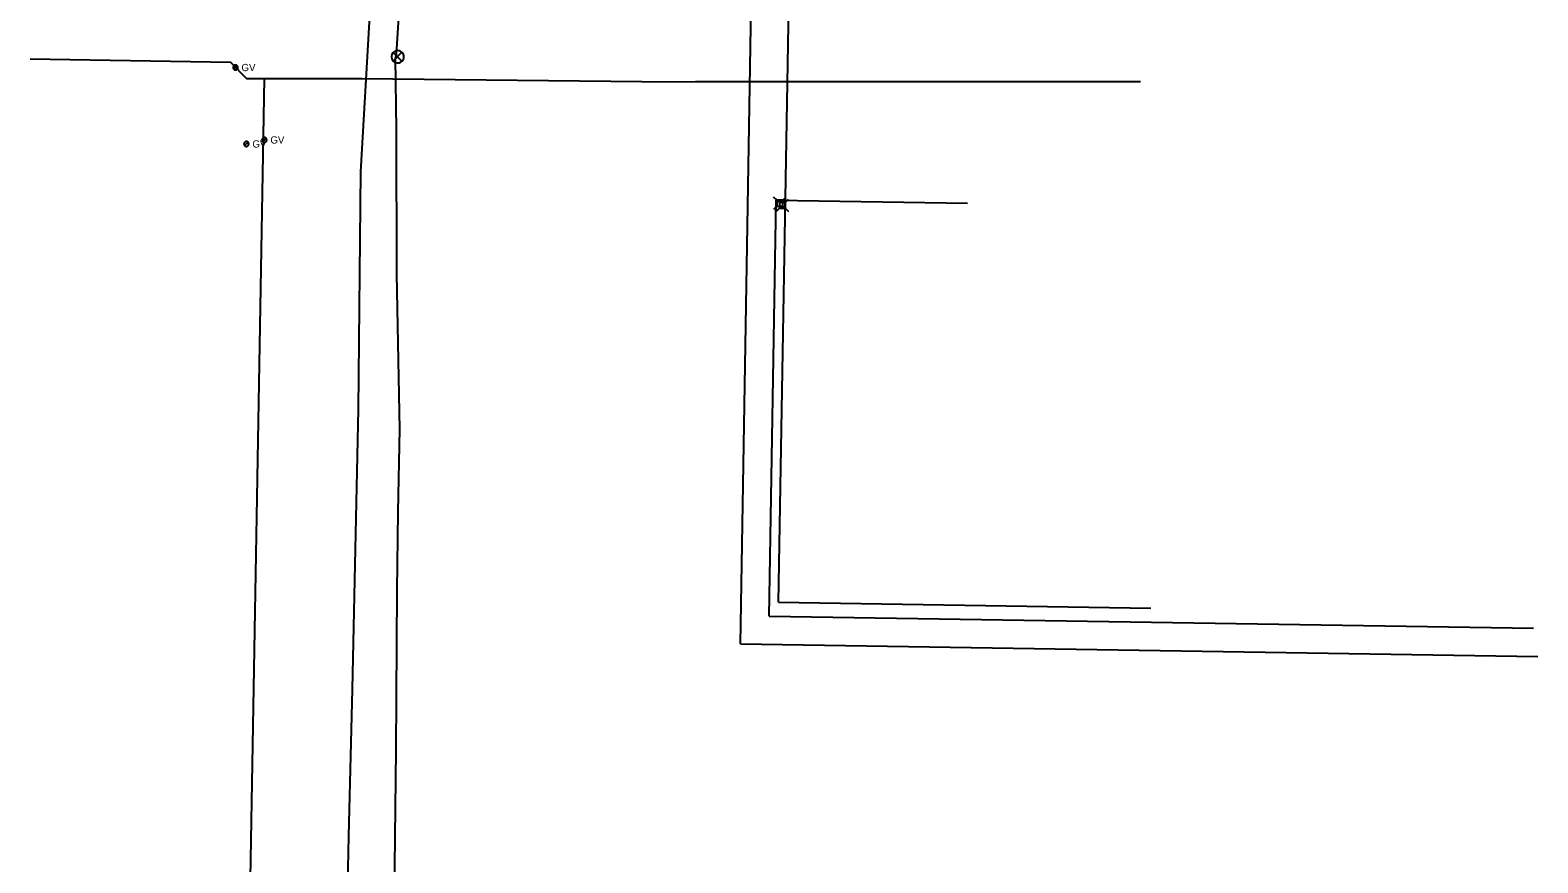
# Model space of a CAD drawing. Extents: x 596028 to 606371, y 330010 to 403088.
# Drawn here: x 604068 to 604870, y 346849 to 347292 of the extents above; entities that cross this region are included whole.
import ezdxf

# ---------------------------------------------------------------- set-up
doc = ezdxf.new("R2010")
doc.units = 0
for name, color, linetype in [('E_FTMS', 7, 'Continuous'), ('E_FTMS_Conduit', 7, 'Continuous'), ('E_UTL_E_UG', 7, 'Continuous'), ('E_UTL_FO_UG_QWEST', 7, 'Continuous'), ('E_UTL_G', 7, 'Continuous'), ('E_UTL_G_UG', 7, 'Continuous'), ('E_UTL_T', 7, 'Continuous'), ('E_UTL_T_UG', 7, 'Continuous'), ('E_UTL_TV', 7, 'Continuous'), ('E_UTL_TV_UG', 7, 'Continuous')]:
    doc.layers.add(name, color=color, linetype=linetype)

msp = doc.modelspace()

# ---------------------------------------------------------------- linework, layer by layer
at = {"layer": 'E_FTMS'}
for points in [[(604266.78, 347277.7), (604266.72, 347278.33), (604266.54, 347278.93), (604266.25, 347279.48), (604265.87, 347279.98), (604265.39, 347280.39), (604264.85, 347280.7), (604264.26, 347280.91), (604263.63, 347281), (604263.01, 347280.97), (604262.4, 347280.82), (604261.83, 347280.56), (604261.32, 347280.19), (604260.88, 347279.74), (604260.54, 347279.21), (604260.31, 347278.63), (604260.19, 347278.01), (604260.19, 347277.39), (604260.31, 347276.77), (604260.54, 347276.19), (604260.88, 347275.66), (604261.32, 347275.21), (604261.83, 347274.84), (604262.4, 347274.58), (604263.01, 347274.43), (604263.63, 347274.4), (604264.26, 347274.49), (604264.85, 347274.7), (604265.39, 347275.01), (604265.87, 347275.42), (604266.25, 347275.92), (604266.54, 347276.47), (604266.72, 347277.08), (604266.78, 347277.7)], [(604265.74, 347280.04), (604261.13, 347275.38)], [(604261.13, 347279.99), (604265.78, 347275.34)]]:
    msp.add_lwpolyline(points, dxfattribs=at)
at = {"layer": 'E_FTMS_Conduit'}
msp.add_lwpolyline([(604261.62, 346816.12), (604262.62, 346908.66), (604263.18, 346993.69), (604263.79, 347035.57), (604264.57, 347079.46), (604263, 347162.01), (604262.81, 347239), (604262.29, 347277), (604262.82, 347279.1), (604263.87, 347295.88), (604265.29, 347322.84), (604266.94, 347348.4), (604268.84, 347377.08), (604273.11, 347488.98), (604274.41, 347544.91), (604275.89, 347625.3), (604278.35, 347707.92), (604277.45, 347789.35)], dxfattribs=at)
at = {"layer": 'E_UTL_E_UG'}
msp.add_line((604445.9, 346965.27), (604870.43, 346958.5), dxfattribs=at)
msp.add_lwpolyline([(604445.9, 346965.27), (604451.71, 347304.33)], dxfattribs=at)
at = {"layer": 'E_UTL_FO_UG_QWEST'}
msp.add_lwpolyline([(604233.58, 346675.57), (604237.43, 346862.89), (604239.5, 346941.11), (604242.69, 347090.08), (604243.92, 347216.43), (604248.43, 347296.34), (604247.79, 347302.4), (604247.66, 347309.13), (604248.52, 347356.78), (604247.34, 347460.28), (604249.05, 347549.01), (604252.11, 347738.65), (604253.43, 347830.05), (604250.54, 347934.17), (604247.61, 348023.5), (604245.83, 348087.57), (604236.13, 348217.46), (604228.32, 348342.51), (604215.3, 348446.76), (604198.19, 348567.61), (604173.84, 348687.96), (604136.54, 348761.74)], dxfattribs=at)
at = {"layer": 'E_UTL_G'}
for points in [[(604178.4, 347271.97), (604178.38, 347272.21), (604178.31, 347272.45), (604178.2, 347272.66), (604178.05, 347272.86), (604177.86, 347273.02), (604177.65, 347273.14), (604177.42, 347273.22), (604177.18, 347273.25), (604176.94, 347273.24), (604176.7, 347273.18), (604176.48, 347273.08), (604176.28, 347272.94), (604176.11, 347272.76), (604175.98, 347272.56), (604175.89, 347272.33), (604175.84, 347272.09), (604175.84, 347271.85), (604175.89, 347271.61), (604175.98, 347271.38), (604176.11, 347271.18), (604176.28, 347271), (604176.48, 347270.86), (604176.7, 347270.76), (604176.94, 347270.7), (604177.18, 347270.69), (604177.42, 347270.72), (604177.65, 347270.8), (604177.86, 347270.92), (604178.05, 347271.08), (604178.2, 347271.28), (604178.31, 347271.49), (604178.38, 347271.73), (604178.4, 347271.97)], [(604176.21, 347271.06), (604178.03, 347272.88)], [(604184.2, 347231.28), (604184.18, 347231.52), (604184.11, 347231.76), (604184, 347231.97), (604183.85, 347232.17), (604183.66, 347232.33), (604183.45, 347232.45), (604183.22, 347232.53), (604182.98, 347232.56), (604182.74, 347232.55), (604182.5, 347232.49), (604182.28, 347232.39), (604182.08, 347232.25), (604181.91, 347232.07), (604181.78, 347231.87), (604181.69, 347231.64), (604181.64, 347231.4), (604181.64, 347231.16), (604181.69, 347230.92), (604181.78, 347230.69), (604181.91, 347230.49), (604182.08, 347230.31), (604182.28, 347230.17), (604182.5, 347230.07), (604182.74, 347230.01), (604182.98, 347230), (604183.22, 347230.03), (604183.45, 347230.11), (604183.66, 347230.23), (604183.85, 347230.39), (604184, 347230.59), (604184.11, 347230.8), (604184.18, 347231.04), (604184.2, 347231.28)], [(604182.01, 347230.37), (604183.83, 347232.19)], [(604193.8, 347233.4), (604193.78, 347233.64), (604193.71, 347233.88), (604193.6, 347234.09), (604193.45, 347234.29), (604193.26, 347234.45), (604193.05, 347234.57), (604192.82, 347234.65), (604192.58, 347234.68), (604192.34, 347234.67), (604192.1, 347234.61), (604191.88, 347234.51), (604191.68, 347234.37), (604191.51, 347234.19), (604191.38, 347233.99), (604191.29, 347233.76), (604191.24, 347233.52), (604191.24, 347233.28), (604191.29, 347233.04), (604191.38, 347232.81), (604191.51, 347232.61), (604191.68, 347232.43), (604191.88, 347232.29), (604192.1, 347232.19), (604192.34, 347232.13), (604192.58, 347232.12), (604192.82, 347232.15), (604193.05, 347232.23), (604193.26, 347232.35), (604193.45, 347232.51), (604193.6, 347232.71), (604193.71, 347232.92), (604193.78, 347233.16), (604193.8, 347233.4)], [(604191.61, 347232.49), (604193.43, 347234.31)]]:
    msp.add_lwpolyline(points, dxfattribs=at)
at = {"layer": 'E_UTL_G_UG'}
for p, q in [((604180.46, 346565.4), (604192.52, 347266.16)), ((604422.1, 347264.48), (604658.94, 347264.48))]:
    msp.add_line(p, q, dxfattribs=at)
for points in [[(604067.84, 347276.59), (604174.5, 347274.8), (604182.98, 347266.05), (604244.44, 347266.16)], [(604244.44, 347266.16), (604393.42, 347264.52), (604399.77, 347264.39), (604422.1, 347264.48)]]:
    msp.add_lwpolyline(points, dxfattribs=at)
at = {"layer": 'E_UTL_T'}
for points in [[(604465.38, 347201.28), (604463.63, 347203.03)], [(604468.48, 347201.28), (604465.38, 347201.28)], [(604465.38, 347201.28), (604465.38, 347198.18)], [(604468.48, 347201.28), (604470.23, 347203.03)], [(604468.48, 347198.18), (604468.48, 347201.28)], [(604465.38, 347198.18), (604463.63, 347196.43)], [(604465.38, 347198.18), (604468.48, 347198.18)], [(604468.48, 347198.18), (604470.23, 347196.43)]]:
    msp.add_lwpolyline(points, dxfattribs=at)
at = {"layer": 'E_UTL_T_UG'}
for p, q in [((604461.15, 346980.03), (604464.95, 347201.33)), ((604464.95, 347201.33), (604566.77, 347199.71)), ((604461.15, 346980.03), (604868.18, 346973.54))]:
    msp.add_line(p, q, dxfattribs=at)
at = {"layer": 'E_UTL_TV'}
for points in [[(604466.69, 347200.13), (604464.94, 347201.88)], [(604469.79, 347200.13), (604466.69, 347200.13)], [(604466.69, 347200.13), (604466.69, 347197.03)], [(604469.79, 347200.13), (604471.54, 347201.88)], [(604469.79, 347197.03), (604469.79, 347200.13)], [(604466.69, 347197.03), (604464.94, 347195.28)], [(604466.69, 347197.03), (604469.79, 347197.03)], [(604469.79, 347197.03), (604471.54, 347195.28)]]:
    msp.add_lwpolyline(points, dxfattribs=at)
at = {"layer": 'E_UTL_TV_UG'}
msp.add_line((604466.28, 346987.45), (604664.4, 346984.29), dxfattribs=at)
msp.add_lwpolyline([(604466.28, 346987.45), (604472.07, 347325.42), (604474.06, 347328.85)], dxfattribs=at)

# ---------------------------------------------------------------- texts
at = {"layer": 'E_UTL_G'}
for p in [(604180.33, 347270.04), (604186.13, 347229.35), (604195.73, 347231.48)]:
    msp.add_text('GV', height=3.85, dxfattribs=at).set_placement(p)

doc.saveas('drawing.dxf')
